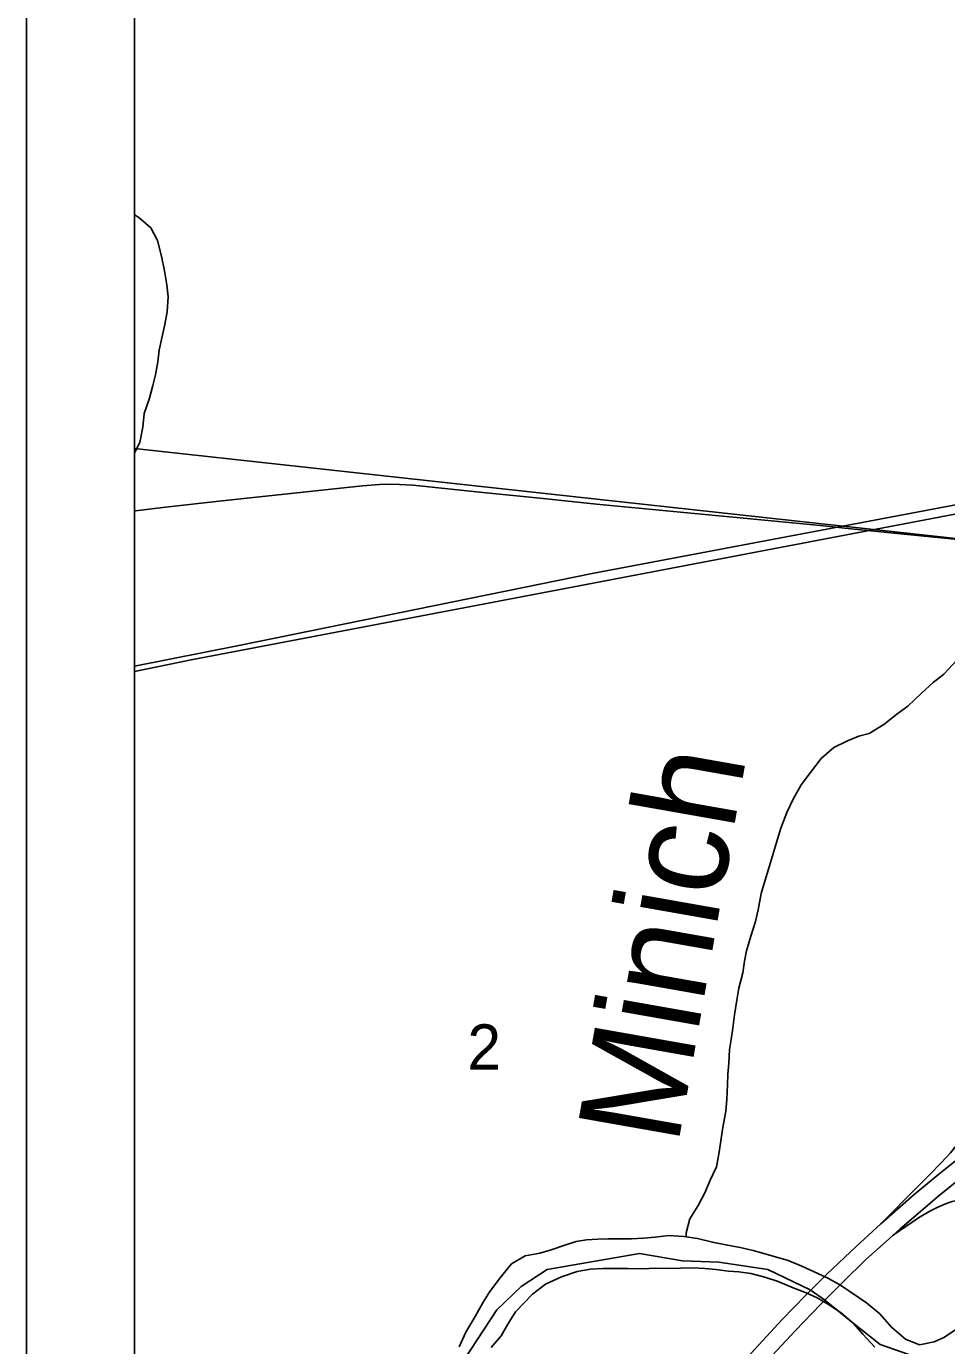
# Model space of a CAD drawing. Extents: x 0 to 34, y 0 to 22.
# Drawn here: x 2 to 2.851, y 15.759 to 16.978 of the extents above; entities that cross this region are included whole.
import ezdxf

# ---------------------------------------------------------------- set-up
doc = ezdxf.new("R2010")
doc.units = 0
for name, color, linetype in [('Default', 7, 'Continuous'), ('GM_X_City_Street', 7, 'Continuous'), ('GM_X_County_Road', 7, 'Continuous'), ('GM_X_Interchange_Ramps', 7, 'Continuous'), ('GM_X_Major_River', 7, 'Continuous'), ('GM_X_Minor_River', 7, 'Continuous'), ('GM_X_Minor_River_Text', 7, 'Continuous'), ('GM_X_Rail_Line', 7, 'Continuous'), ('GM_X_Section_Text', 7, 'Continuous'), ('GM_X_State_Route', 7, 'Continuous'), ('SH_Data', 7, 'Continuous')]:
    doc.layers.add(name, color=color, linetype=linetype)

msp = doc.modelspace()

# ---------------------------------------------------------------- linework, layer by layer
at = {"layer": 'Default'}
for points in [[(2.1, 17.5957), (2.1, 16.5883), (2.9781, 16.4922), (3.0746, 17.5112)], [(2.1, 16.5883), (2.1, 15.5813), (2.8777, 15.4895), (2.9781, 16.4922)]]:
    msp.add_lwpolyline(points, close=True, dxfattribs=at)
at = {"layer": 'GM_X_City_Street'}
for points in [[(2.1, 19.6388), (2.1, 15.6775)], [(2.8286, 15.7464), (2.7899, 15.7598), (2.7631, 15.7812), (2.7382, 15.801), (2.7252, 15.8103), (2.6858, 15.8292), (2.6405, 15.8358), (2.6071, 15.8372), (2.5671, 15.8439), (2.4817, 15.8293), (2.4577, 15.8133), (2.4351, 15.7919), (2.387, 15.7186)], [(2.387, 15.7186), (2.4351, 15.7919), (2.4577, 15.8133), (2.4817, 15.8293), (2.5671, 15.8439), (2.6071, 15.8372), (2.6405, 15.8358), (2.6858, 15.8292), (2.7252, 15.8103), (2.7382, 15.801), (2.7631, 15.7812), (2.7899, 15.7598), (2.8286, 15.7464)]]:
    msp.add_lwpolyline(points, dxfattribs=at)
at = {"layer": 'GM_X_County_Road'}
msp.add_lwpolyline([(2.1, 16.5305), (2.1009, 16.5306), (2.1287, 16.5339), (2.1812, 16.5397), (2.2647, 16.5487), (2.3111, 16.5536), (2.3266, 16.5548), (2.336, 16.5552), (2.3453, 16.555), (2.3578, 16.5542), (2.4192, 16.5479), (2.478, 16.5419), (2.5275, 16.5368), (2.6698, 16.5232), (2.7348, 16.517), (2.7657, 16.5136), (2.8059, 16.5096), (2.8801, 16.5023), (2.9513, 16.4951), (2.9767, 16.4927), (2.9784, 16.4925)], dxfattribs=at)
at = {"layer": 'GM_X_Interchange_Ramps'}
for points in [[(2.9334, 16.049), (2.9305, 16.042), (2.9265, 16.0326), (2.9246, 16.0286), (2.9216, 16.0238), (2.9152, 16.015), (2.9128, 16.0113), (2.9072, 16.0029), (2.8992, 15.9927), (2.8889, 15.9799), (2.8721, 15.9585), (2.8548, 15.937), (2.8464, 15.9278), (2.8356, 15.9167), (2.8241, 15.9054), (2.7904, 15.8714)], [(2.8019, 15.8608), (2.8253, 15.8768), (2.8351, 15.8828), (2.8433, 15.8869), (2.8503, 15.8898), (2.8566, 15.8919), (2.8633, 15.8935), (2.8699, 15.8947), (2.876, 15.8954), (2.8838, 15.8956), (2.8942, 15.895), (2.9074, 15.8938), (2.9179, 15.8927)]]:
    msp.add_lwpolyline(points, dxfattribs=at)
at = {"layer": 'GM_X_Major_River'}
for points in [[(2.8494, 15.7666), (2.8398, 15.7622), (2.8261, 15.7595), (2.8133, 15.7647), (2.8002, 15.7757), (2.7894, 15.7881), (2.7771, 15.7982), (2.7531, 15.8148), (2.7419, 15.8207), (2.7321, 15.8255), (2.7174, 15.8323), (2.7046, 15.8375), (2.6929, 15.8408), (2.6725, 15.8466), (2.6604, 15.8495), (2.6471, 15.8521), (2.6346, 15.8543), (2.621, 15.8577), (2.6081, 15.8598), (2.5944, 15.8605), (2.5818, 15.8589), (2.5708, 15.858), (2.5597, 15.8575), (2.548, 15.8574), (2.5381, 15.8576), (2.5286, 15.8571), (2.5183, 15.8565), (2.5087, 15.8549), (2.498, 15.8517), (2.4846, 15.847), (2.475, 15.8442), (2.4613, 15.8418), (2.4489, 15.8345), (2.4384, 15.8214), (2.4286, 15.8087), (2.4226, 15.799), (2.4151, 15.7858), (2.4064, 15.7712), (2.4004, 15.7576)], [(2.7849, 15.7574), (2.7738, 15.7694), (2.7653, 15.7791), (2.7541, 15.7889), (2.7428, 15.7964), (2.7316, 15.8031), (2.7214, 15.8075), (2.7094, 15.8123), (2.6954, 15.818), (2.6833, 15.822), (2.6701, 15.8254), (2.6591, 15.8271), (2.6496, 15.8277), (2.6378, 15.8291), (2.6276, 15.8301), (2.617, 15.8307), (2.6052, 15.8303), (2.5937, 15.8301), (2.582, 15.8304), (2.5698, 15.8299), (2.5565, 15.8302), (2.5462, 15.8301), (2.5333, 15.83), (2.5218, 15.8295), (2.5096, 15.8274), (2.4951, 15.8225), (2.4801, 15.8156), (2.4681, 15.8063), (2.4525, 15.7899), (2.4454, 15.7787), (2.4391, 15.7678), (2.4301, 15.757)], [(2.8618, 15.775), (2.8494, 15.7666)]]:
    msp.add_lwpolyline(points, dxfattribs=at)
at = {"layer": 'GM_X_Minor_River'}
for points in [[(2.1, 16.5841), (2.105, 16.5938), (2.1078, 16.6078), (2.1091, 16.6207), (2.1138, 16.6347), (2.117, 16.6464), (2.1194, 16.6562), (2.1215, 16.6684), (2.1227, 16.679), (2.1256, 16.6919), (2.128, 16.7028), (2.1304, 16.7146), (2.1313, 16.7286), (2.1299, 16.7397), (2.1278, 16.7526), (2.125, 16.7659), (2.1213, 16.7804), (2.115, 16.7922), (2.1041, 16.8018), (2.1, 16.8044)], [(2.6104, 15.8595), (2.6103, 15.8632), (2.6139, 15.8761), (2.6216, 15.8882), (2.6275, 15.8999), (2.6326, 15.9119), (2.6384, 15.924), (2.6409, 15.9377), (2.6429, 15.9502), (2.6442, 15.9604), (2.647, 15.9756), (2.6479, 15.9862), (2.6485, 15.9998), (2.649, 16.0097), (2.6499, 16.0199), (2.6504, 16.0325), (2.652, 16.0419), (2.6537, 16.0522), (2.655, 16.0647), (2.657, 16.0764), (2.6591, 16.0893), (2.6627, 16.1033), (2.6643, 16.1143), (2.6663, 16.1238), (2.6703, 16.1374), (2.6746, 16.151), (2.6771, 16.1616), (2.6799, 16.1768), (2.6831, 16.1881), (2.6866, 16.1994), (2.6902, 16.2116), (2.6938, 16.224), (2.6981, 16.2373), (2.7036, 16.2516), (2.7095, 16.2641), (2.7169, 16.2773), (2.7253, 16.2886), (2.7354, 16.3017), (2.7469, 16.3119), (2.7595, 16.3178), (2.7702, 16.3222), (2.7797, 16.3247), (2.7931, 16.3329), (2.8054, 16.3427), (2.8154, 16.3501), (2.8281, 16.3621), (2.8388, 16.3719), (2.8488, 16.3797), (2.8607, 16.3925)]]:
    msp.add_lwpolyline(points, dxfattribs=at)
at = {"layer": 'GM_X_Rail_Line'}
for points in [[(4.0546, 16.7612), (3.9616, 16.7467), (3.4677, 16.6534), (2.9837, 16.5597), (2.5251, 16.4729), (2.1965, 16.4061), (2.1, 16.3871)], [(2.1, 16.3819), (2.1525, 16.3929), (3.4702, 16.644), (4.0569, 16.7466), (4.1104, 16.7574)]]:
    msp.add_lwpolyline(points, dxfattribs=at)
at = {"layer": 'GM_X_State_Route'}
for points in [[(2.7904, 15.8714), (2.8213, 15.8985), (2.844, 15.9174), (2.8687, 15.9371), (2.8859, 15.9503), (2.9071, 15.9662), (2.9197, 15.9753), (2.9264, 15.9804), (2.9395, 15.9903), (2.9573, 16.0028), (2.9935, 16.0269), (3.0353, 16.0537), (3.1032, 16.0964), (3.2403, 16.1828), (3.3605, 16.2577), (3.5006, 16.3467), (3.5479, 16.3765), (3.6635, 16.4494), (3.8502, 16.5669), (3.908, 16.6033), (3.9632, 16.6381)], [(2.8019, 15.8608), (2.8079, 15.8665), (2.8444, 15.8977), (2.8998, 15.9423), (2.9242, 15.9599), (2.9418, 15.9725), (2.975, 15.9957), (3.0042, 16.0151), (3.0798, 16.0631)], [(2.5395, 15.6065), (2.5863, 15.6587), (2.6176, 15.6932), (2.6738, 15.7555), (2.6992, 15.7828), (2.7207, 15.8051), (2.7255, 15.8097), (2.7291, 15.8134), (2.7406, 15.8247), (2.7676, 15.8504), (2.7904, 15.8714)], [(2.5498, 15.5944), (2.5511, 15.5959), (2.6315, 15.6855), (2.6724, 15.7309), (2.7116, 15.7727), (2.7346, 15.7967), (2.7384, 15.8005), (2.7422, 15.8042), (2.7557, 15.8178), (2.7766, 15.8384), (2.7954, 15.855), (2.8019, 15.8608)]]:
    msp.add_lwpolyline(points, dxfattribs=at)
at = {"layer": 'SH_Data'}
for p, q in [((2, 21), (2, 14)), ((2.1, 20.9), (2.1, 14.1))]:
    msp.add_line(p, q, dxfattribs=at)

# ---------------------------------------------------------------- texts
at = {"layer": 'GM_X_Minor_River_Text'}
msp.add_text('Minich', height=0.09466, rotation=79.9998, dxfattribs=at).set_placement((2.6026, 15.9426))
at = {"layer": 'GM_X_Section_Text'}
msp.add_text('2', height=0.0419, rotation=0, dxfattribs=at).set_placement((2.408, 16.0139))

doc.saveas('drawing.dxf')
